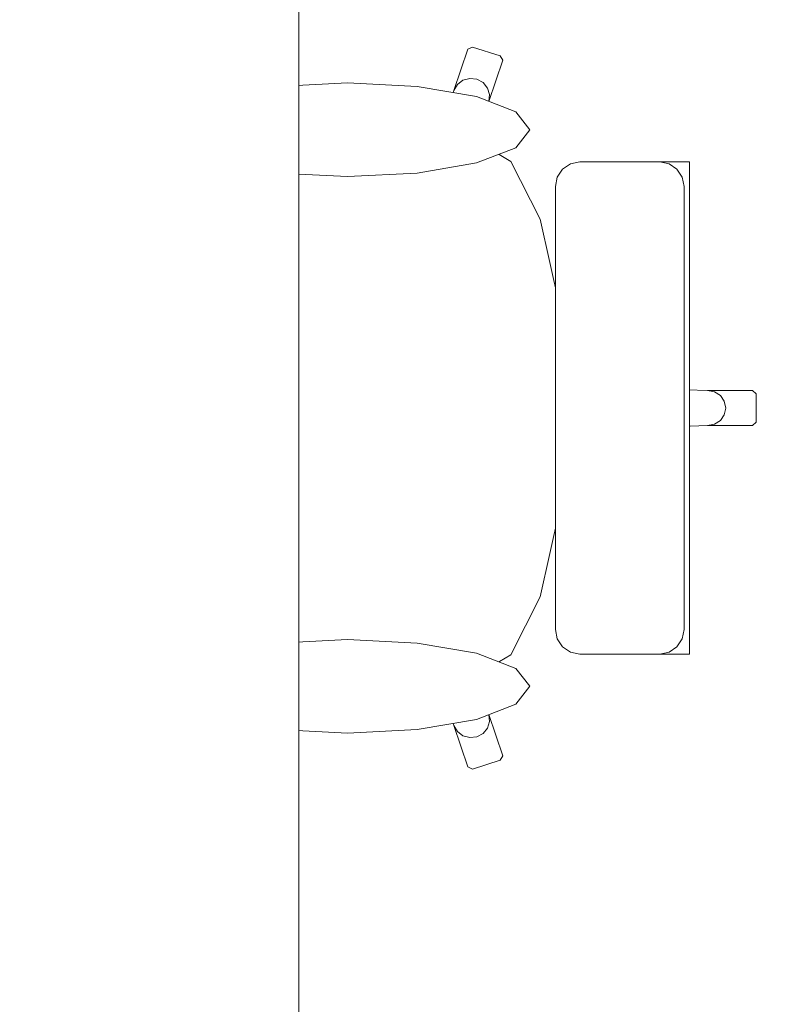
# Model space of a CAD drawing. Header units: metres. Extents: x -3.6 to 90.7, y -11.1 to 18.
# Tile 560 of 656: x 53.361 to 53.83, y 1.438 to 2.052. Entities that reach past the tile are written whole.
import ezdxf

# ---------------------------------------------------------------- set-up
doc = ezdxf.new("R2010")
doc.units = ezdxf.units.M
doc.header["$MEASUREMENT"] = 0
doc.linetypes.add('Wipeout_Contour', pattern=[1, 0, -1])
doc.layers.add('152 - Bemaßung_ Beschriftung.Ausbau', color=7, linetype='Continuous')
doc.layers.add('701 - Einrichtung.Möbel', color=7, linetype='Continuous')
doc.styles.add('ERSTELLTER_STIL_2', font='txt')
doc.dimstyles.new('ERSTELLTER_STIL__3', dxfattribs={"dimtxt": 0.1, "dimasz": 0.0532, "dimexe": 0.18, "dimexo": 0.0625, "dimgap": 0, "dimtad": 1, "dimtih": 1, "dimtoh": 1, "dimzin": 0, "dimdsep": 46, "dimtxsty": 'ERSTELLTER_STIL_2', "dimblk": 'ARROWHEAD_2', "dimblk1": 'ARROWHEAD_2', "dimblk2": 'ARROWHEAD_2', "dimcen": 0.09, "dimse1": 1, "dimse2": 1, "dimclrd": 7, "dimclre": 7, "dimclrt": 7, "dimazin": 0, "dimtfac": 1, "dimtdec": 4, "dimtmove": 0, "dimatfit": 3, "dimfxl": 1, "dimtolj": 1, "dimtzin": 0, "dimarcsym": 0})

# ---------------------------------------------------------------- blocks, each defined once
blk = doc.blocks.new('*D446')
at = {"layer": '152 - Bemaßung_ Beschriftung.Ausbau', "color": 7, "linetype": 'Continuous', "lineweight": 5}
for p, q in [((51.00497, -4.6125), (51.00497, -4.5075)), ((54.46498, -4.6125), (54.46498, -4.5075)), ((51.02518, -4.525), (50.98477, -4.595)), ((54.48518, -4.525), (54.44477, -4.595)), ((51.00497, -4.56), (54.46498, -4.56))]:
    blk.add_line(p, q, dxfattribs=at)
at = {"layer": '152 - Bemaßung_ Beschriftung.Ausbau', "color": 7, "lineweight": 5, "char_height": 0.1, "attachment_point": 7, "style": 'ERSTELLTER_STIL_2'}
for s, insert in [('\\A1;{\\pql;\\fArial|b0|i0|c0|p38;3,46}', (52.52606, -4.54)), ('\\A1;{\\pql;\\fArial|b0|i0|c0|p38;14}', (54.29297, -4.54))]:
    blk.add_mtext(s, dxfattribs=dict(at, insert=insert))
blk = doc.blocks.new('ARROWHEAD_2')
at = {"color": 0, "linetype": 'Continuous', "lineweight": 0}
for p, q in [((-0.378, -0.655), (0.378, 0.655)), ((0, 0), (-1, 0))]:
    blk.add_line(p, q, dxfattribs=at)

msp = doc.modelspace()

# ---------------------------------------------------------------- wipeouts: each hides what was drawn before it
at = {"color": 254, "linetype": 'Wipeout_Contour', "lineweight": 0, "ltscale": 1554.962331}
msp.add_wipeout([(53.4601, 1.64358), (53.61959, 1.64358), (53.63155, 1.61209), (53.64025, 1.58639), (53.64312, 1.58498), (53.66048, 1.5904), (53.66195, 1.59316), (53.65325, 1.61886), (53.64587, 1.64366), (53.66711, 1.65624), (53.68525, 1.69231), (53.69737, 1.7463), (53.69918, 1.77346), (53.72871, 1.77346), (53.75152, 1.77346), (53.75152, 1.79772), (53.78955, 1.79903), (53.81769, 1.79903), (53.81997, 1.80122), (53.81997, 1.80998), (53.36997, 1.80998), (53.37186, 1.75189), (53.37194, 1.75112), (53.37739, 1.70122), (53.38554, 1.66788), (53.38621, 1.66633), (53.40235, 1.64687), (53.40891, 1.64358), (53.43258, 1.64358)], dxfattribs=at).dxf.layer = '701 - Einrichtung.Möbel'

# ---------------------------------------------------------------- next in the draw order: linework, layer by layer
at = {"layer": '701 - Einrichtung.Möbel', "color": 7, "linetype": 'Continuous', "lineweight": 5}
for p, q in [((53.79762, 1.80224), (53.80009, 1.80579)), ((53.75152, 1.79772), (53.78955, 1.79903)), ((53.78955, 1.79903), (53.79392, 1.79986)), ((53.78955, 1.79903), (53.81769, 1.79903)), ((53.79392, 1.79986), (53.79762, 1.80224)), ((53.81769, 1.79903), (53.81997, 1.80122)), ((53.75152, 1.77346), (53.75152, 1.79772)), ((53.69737, 1.7463), (53.69918, 1.77346)), ((53.69918, 1.77346), (53.72871, 1.77346)), ((53.72871, 1.77346), (53.75152, 1.77346)), ((53.37186, 1.75189), (53.37194, 1.75112)), ((53.37194, 1.75112), (53.37739, 1.70122)), ((53.68525, 1.69231), (53.69737, 1.7463)), ((53.37739, 1.70122), (53.38554, 1.66788)), ((53.66711, 1.65624), (53.68525, 1.69231)), ((53.38554, 1.66788), (53.38621, 1.66633)), ((53.38621, 1.66633), (53.40235, 1.64687)), ((53.64587, 1.64366), (53.66711, 1.65624)), ((53.40235, 1.64687), (53.40891, 1.64358)), ((53.40891, 1.64358), (53.43258, 1.64358)), ((53.43258, 1.64358), (53.4601, 1.64358)), ((53.4601, 1.64358), (53.61959, 1.64358)), ((53.64572, 1.64358), (53.61959, 1.64358)), ((53.61959, 1.64358), (53.63155, 1.61209)), ((53.64572, 1.64358), (53.64587, 1.64366)), ((53.65325, 1.61886), (53.64587, 1.64366)), ((53.65257, 1.6105), (53.65377, 1.61462)), ((53.65377, 1.61462), (53.65325, 1.61886)), ((53.66195, 1.59316), (53.65325, 1.61886)), ((53.63155, 1.61209), (53.63373, 1.60836)), ((53.63155, 1.61209), (53.64025, 1.58639)), ((53.63373, 1.60836), (53.63722, 1.60572)), ((53.64981, 1.60715), (53.65257, 1.6105)), ((53.63722, 1.60572), (53.64151, 1.60455)), ((53.64151, 1.60455), (53.64593, 1.60506)), ((53.64593, 1.60506), (53.64981, 1.60715)), ((53.64312, 1.58498), (53.66048, 1.5904)), ((53.66048, 1.5904), (53.66195, 1.59316)), ((53.64025, 1.58639), (53.64312, 1.58498))]:
    msp.add_line(p, q, dxfattribs=at)

# ---------------------------------------------------------------- next in the draw order: wipeouts: each hides what was drawn before it
at = {"color": 254, "linetype": 'Wipeout_Contour', "lineweight": 0, "ltscale": 1555.1838}
msp.add_wipeout([(53.4601, 1.97639), (53.43258, 1.97639), (53.40891, 1.97639), (53.40235, 1.97309), (53.38621, 1.95364), (53.38554, 1.95209), (53.37739, 1.91874), (53.37194, 1.86884), (53.37186, 1.86807), (53.36997, 1.80998), (53.81997, 1.80998), (53.81997, 1.81875), (53.81769, 1.82094), (53.78955, 1.82094), (53.75152, 1.82224), (53.75152, 1.8465), (53.72871, 1.8465), (53.69918, 1.8465), (53.69737, 1.87366), (53.68525, 1.92765), (53.66711, 1.96372), (53.64587, 1.9763), (53.65325, 2.0011), (53.66195, 2.0268), (53.66048, 2.02957), (53.64312, 2.03498), (53.64025, 2.03358), (53.63155, 2.00787), (53.61959, 1.97639)], dxfattribs=at).dxf.layer = '701 - Einrichtung.Möbel'

# ---------------------------------------------------------------- next in the draw order: linework, layer by layer
at = {"layer": '701 - Einrichtung.Möbel', "color": 7, "linetype": 'Continuous', "lineweight": 5}
for p, q in [((53.63155, 2.00787), (53.64025, 2.03358)), ((53.64025, 2.03358), (53.64312, 2.03498)), ((53.64312, 2.03498), (53.66048, 2.02957)), ((53.66195, 2.0268), (53.65325, 2.0011)), ((53.66048, 2.02957), (53.66195, 2.0268)), ((53.63373, 2.0116), (53.63722, 2.01425)), ((53.63722, 2.01425), (53.64151, 2.01541)), ((53.64151, 2.01541), (53.64593, 2.01491)), ((53.64593, 2.01491), (53.64981, 2.01282)), ((53.61959, 1.97639), (53.63155, 2.00787)), ((53.63155, 2.00787), (53.63373, 2.0116)), ((53.64981, 2.01282), (53.65257, 2.00946)), ((53.65257, 2.00946), (53.65377, 2.00535)), ((53.65325, 2.0011), (53.64587, 1.9763)), ((53.65377, 2.00535), (53.65325, 2.0011)), ((53.40235, 1.97309), (53.40891, 1.97639)), ((53.40891, 1.97639), (53.43258, 1.97639)), ((53.43258, 1.97639), (53.4601, 1.97639)), ((53.4601, 1.97639), (53.61959, 1.97639)), ((53.64572, 1.97639), (53.61959, 1.97639)), ((53.64572, 1.97639), (53.64587, 1.9763)), ((53.64587, 1.9763), (53.66711, 1.96372)), ((53.38621, 1.95364), (53.40235, 1.97309)), ((53.66711, 1.96372), (53.68525, 1.92765)), ((53.37739, 1.91874), (53.38554, 1.95209)), ((53.38554, 1.95209), (53.38621, 1.95364)), ((53.68525, 1.92765), (53.69737, 1.87366)), ((53.37194, 1.86884), (53.37739, 1.91874)), ((53.69737, 1.87366), (53.69918, 1.8465)), ((53.36997, 1.80998), (53.37186, 1.86807)), ((53.37186, 1.86807), (53.37194, 1.86884)), ((53.69918, 1.8465), (53.70162, 1.80998)), ((53.69918, 1.8465), (53.72871, 1.8465)), ((53.72871, 1.8465), (53.75152, 1.8465)), ((53.75152, 1.8465), (53.75152, 1.82224)), ((53.75152, 1.82224), (53.75152, 1.80998)), ((53.75152, 1.82224), (53.78955, 1.82094)), ((53.78955, 1.82094), (53.79392, 1.8201)), ((53.78955, 1.82094), (53.81769, 1.82094)), ((53.79392, 1.8201), (53.79762, 1.81773)), ((53.79762, 1.81773), (53.80009, 1.81417)), ((53.81769, 1.82094), (53.81997, 1.81875)), ((53.81997, 1.81875), (53.81997, 1.80998)), ((53.80009, 1.81417), (53.80096, 1.80998)), ((53.36997, 1.80998), (53.37186, 1.75189)), ((53.69918, 1.77346), (53.70162, 1.80998)), ((53.75152, 1.79772), (53.75152, 1.80998)), ((53.80009, 1.80579), (53.80096, 1.80998)), ((53.81997, 1.80122), (53.81997, 1.80998))]:
    msp.add_line(p, q, dxfattribs=at)

# ---------------------------------------------------------------- next in the draw order: wipeouts: each hides what was drawn before it
at = {"color": 254, "linetype": 'Wipeout_Contour', "lineweight": 0, "ltscale": 857.463441}
msp.add_wipeout([(53.56518, 1.60729), (53.60868, 1.60952), (53.64555, 1.61585), (53.67018, 1.62533), (53.67884, 1.63651), (53.67018, 1.64769), (53.64555, 1.65717), (53.60868, 1.6635), (53.56518, 1.66573), (53.52169, 1.6635), (53.48482, 1.65717), (53.46018, 1.64769), (53.45153, 1.63651), (53.46018, 1.62533), (53.48482, 1.61585), (53.52169, 1.60952)], dxfattribs=at).dxf.layer = '701 - Einrichtung.Möbel'

# ---------------------------------------------------------------- next in the draw order: linework, layer by layer
at = {"layer": '701 - Einrichtung.Möbel', "color": 7, "linetype": 'Continuous', "lineweight": 5, "flags": 128}
msp.add_lwpolyline([(53.56518, 1.60729), (53.60868, 1.60952), (53.64555, 1.61585), (53.67018, 1.62533), (53.67884, 1.63651), (53.67018, 1.64769), (53.64555, 1.65717), (53.60868, 1.6635), (53.56518, 1.66573), (53.52169, 1.6635), (53.48482, 1.65717), (53.46018, 1.64769), (53.45153, 1.63651), (53.46018, 1.62533), (53.48482, 1.61585), (53.52169, 1.60952)], close=True, dxfattribs=at)

# ---------------------------------------------------------------- next in the draw order: wipeouts: each hides what was drawn before it
at = {"color": 254, "linetype": 'Wipeout_Contour', "lineweight": 0, "ltscale": 857.650872}
msp.add_wipeout([(53.56518, 2.01267), (53.52169, 2.01045), (53.48482, 2.00411), (53.46018, 1.99464), (53.45153, 1.98345), (53.46018, 1.97227), (53.48482, 1.9628), (53.52169, 1.95646), (53.56518, 1.95424), (53.60868, 1.95646), (53.64555, 1.9628), (53.67018, 1.97227), (53.67884, 1.98345), (53.67018, 1.99464), (53.64555, 2.00411), (53.60868, 2.01045)], dxfattribs=at).dxf.layer = '701 - Einrichtung.Möbel'
at = {"color": 254, "linetype": 'Wipeout_Contour', "lineweight": 0, "ltscale": 806.942199}
msp.add_wipeout([(53.69482, 1.67193), (53.69598, 1.66606), (53.69928, 1.66109), (53.70422, 1.65776), (53.71005, 1.6566), (53.71348, 1.6566), (53.72167, 1.6566), (53.74625, 1.6566), (53.75633, 1.6566), (53.75983, 1.6566), (53.76762, 1.6566), (53.77102, 1.6566), (53.77848, 1.6566), (53.77848, 1.80998), (53.69482, 1.80998)], dxfattribs=at).dxf.layer = '701 - Einrichtung.Möbel'

# ---------------------------------------------------------------- next in the draw order: linework, layer by layer
at = {"layer": '701 - Einrichtung.Möbel', "color": 7, "linetype": 'Continuous', "lineweight": 5}
for p, q in [((53.69482, 1.67193), (53.69598, 1.66606)), ((53.77503, 1.67193), (53.77387, 1.66606)), ((53.69598, 1.66606), (53.69928, 1.66109)), ((53.77387, 1.66606), (53.77058, 1.66109)), ((53.69928, 1.66109), (53.70422, 1.65776)), ((53.70422, 1.65776), (53.71005, 1.6566)), ((53.76566, 1.65776), (53.75986, 1.6566)), ((53.77058, 1.66109), (53.76566, 1.65776)), ((53.71005, 1.6566), (53.71348, 1.6566)), ((53.71348, 1.6566), (53.72167, 1.6566)), ((53.72167, 1.6566), (53.74625, 1.6566)), ((53.74625, 1.6566), (53.75633, 1.6566)), ((53.75633, 1.6566), (53.75983, 1.6566)), ((53.75983, 1.6566), (53.76762, 1.6566)), ((53.76762, 1.6566), (53.77102, 1.6566)), ((53.77102, 1.6566), (53.77848, 1.6566))]:
    msp.add_line(p, q, dxfattribs=at)
at = {"layer": '701 - Einrichtung.Möbel', "color": 7, "linetype": 'Continuous', "lineweight": 5, "flags": 128}
msp.add_lwpolyline([(53.56518, 2.01267), (53.60868, 2.01045), (53.64555, 2.00411), (53.67018, 1.99464), (53.67884, 1.98345), (53.67018, 1.97227), (53.64555, 1.9628), (53.60868, 1.95646), (53.56518, 1.95424), (53.52169, 1.95646), (53.48482, 1.9628), (53.46018, 1.97227), (53.45153, 1.98345), (53.46018, 1.99464), (53.48482, 2.00411), (53.52169, 2.01045)], close=True, dxfattribs=at)

# ---------------------------------------------------------------- next in the draw order: wipeouts: each hides what was drawn before it
at = {"color": 254, "linetype": 'Wipeout_Contour', "lineweight": 0, "ltscale": 807.430903}
msp.add_wipeout([(53.69482, 1.94803), (53.69482, 1.80998), (53.77848, 1.80998), (53.77848, 1.96337), (53.77102, 1.96337), (53.76762, 1.96337), (53.75983, 1.96337), (53.75633, 1.96337), (53.74625, 1.96337), (53.72167, 1.96337), (53.71348, 1.96337), (53.71005, 1.96337), (53.70422, 1.9622), (53.69928, 1.95888), (53.69598, 1.9539)], dxfattribs=at).dxf.layer = '701 - Einrichtung.Möbel'

# ---------------------------------------------------------------- next in the draw order: linework, layer by layer
at = {"layer": '701 - Einrichtung.Möbel', "color": 7, "linetype": 'Continuous', "lineweight": 5}
for p, q in [((53.69598, 1.9539), (53.69928, 1.95888)), ((53.69928, 1.95888), (53.70422, 1.9622)), ((53.70422, 1.9622), (53.71005, 1.96337)), ((53.71005, 1.96337), (53.71348, 1.96337)), ((53.71348, 1.96337), (53.72167, 1.96337)), ((53.72167, 1.96337), (53.74625, 1.96337)), ((53.74625, 1.96337), (53.75633, 1.96337)), ((53.75633, 1.96337), (53.75983, 1.96337)), ((53.75983, 1.96337), (53.76762, 1.96337)), ((53.76566, 1.9622), (53.75986, 1.96337)), ((53.77058, 1.95888), (53.76566, 1.9622)), ((53.76762, 1.96337), (53.77102, 1.96337)), ((53.77387, 1.9539), (53.77058, 1.95888)), ((53.77102, 1.96337), (53.77848, 1.96337)), ((53.77848, 1.96337), (53.77848, 1.80998)), ((53.69482, 1.94803), (53.69598, 1.9539)), ((53.77503, 1.94803), (53.77387, 1.9539)), ((53.69482, 1.80998), (53.69482, 1.94803)), ((53.77503, 1.80998), (53.77503, 1.94803)), ((53.69482, 1.80998), (53.69482, 1.67193)), ((53.77503, 1.80998), (53.77503, 1.67193)), ((53.77848, 1.6566), (53.77848, 1.80998))]:
    msp.add_line(p, q, dxfattribs=at)

# ---------------------------------------------------------------- next in the draw order: wipeouts: each hides what was drawn before it
at = {"color": 254, "linetype": 'Wipeout_Contour', "lineweight": 0, "ltscale": 212.695103}
msp.add_wipeout([(52.73497, 1.00998), (53.53497, 1.00998), (53.53497, 2.60998), (52.73497, 2.60998)], dxfattribs=at).dxf.layer = '701 - Einrichtung.Möbel'

# ---------------------------------------------------------------- next in the draw order: linework, layer by layer
at = {"layer": '701 - Einrichtung.Möbel', "color": 7, "linetype": 'Continuous', "lineweight": 5, "flags": 128}
msp.add_lwpolyline([(52.73497, 1.00998), (52.73497, 2.60998), (53.53497, 2.60998), (53.53497, 1.00998)], close=True, dxfattribs=at)

# ---------------------------------------------------------------- next in the draw order: dimensions: what is measured, and where the dimension line sits
at = {"layer": '152 - Bemaßung_ Beschriftung.Ausbau', "color": 7, "linetype": 'Continuous', "lineweight": 5}
dim = msp.add_linear_dim(base=(54.46498, -4.56), p1=(51.00497, 3.25249), p2=(54.46498, 2.94998), dimstyle='ERSTELLTER_STIL__3', dxfattribs=at)
dim.commit()
dim.dimension.update_dxf_attribs({"geometry": '*D446', "text_midpoint": (52.65594, -4.49), "dimtype": 160})

doc.saveas('drawing.dxf')
